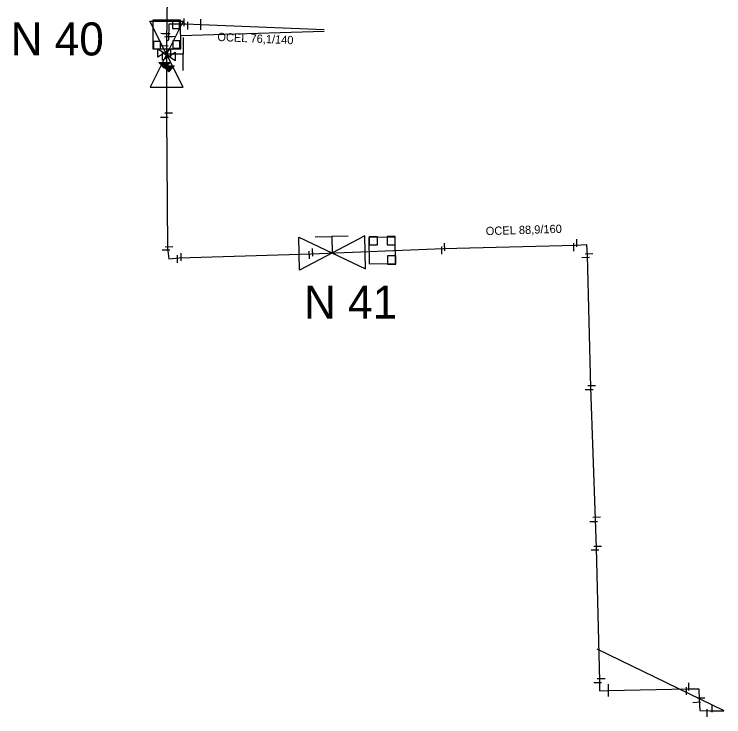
# Model space of a CAD drawing. Extents: x -642943 to -623314, y -1138561 to -1113539.
# Drawn here: x -641767.7 to -641703.2, y -1115325.3 to -1115261.5 of the extents above; entities that cross this region are included whole.
import ezdxf

# ---------------------------------------------------------------- set-up
doc = ezdxf.new("R2010")
doc.units = 0
for name, color, linetype in [('horkovod armatury', 7, 'Continuous'), ('horkovod dimenze', 7, 'Continuous'), ('horkovod předisol', 7, 'Continuous'), ('horkovod sváry', 7, 'Continuous'), ('horkovod trasa', 7, 'Continuous'), ('horkovod zrušený', 7, 'Continuous'), ('horkovod číslo šachty', 7, 'Continuous'), ('horkovod šachty', 7, 'Continuous')]:
    doc.layers.add(name, color=color, linetype=linetype)

# ---------------------------------------------------------------- blocks, each defined once
blk = doc.blocks.new('SPH_1')
at = {"layer": 'horkovod sváry'}
blk.add_line((0.0001, -0.035), (-0.0001, 0.035), dxfattribs=at)
blk = doc.blocks.new('SPH')
at = {"layer": 'horkovod sváry'}
blk.add_line((0, -0.035), (0, 0.035), dxfattribs=at)
blk = doc.blocks.new('POINT_DISPLAY')
blk.add_line((0, 0), (0, 0))
blk = doc.blocks.new('SCH_01_11')
at = {"layer": 'horkovod armatury'}
for p, q in [((10, 5), (-10, -5)), ((-10, -5), (-10, 5)), ((-10, 5), (10, -5)), ((-5, 5), (0, 5)), ((0, 5), (0, 0)), ((5, 5), (0, 5)), ((10, -5), (10, 5))]:
    blk.add_line(p, q, dxfattribs=at)
blk = doc.blocks.new('SCH_01_12')
at = {"layer": 'horkovod armatury'}
for p, q in [((10, 5), (-10, -5)), ((-10, -5), (-10, 5)), ((-10, 5), (10, -5)), ((-5, 5), (0, 5)), ((0, 5), (0, 0)), ((5, 5), (0, 5)), ((10, -5), (10, 5))]:
    blk.add_line(p, q, dxfattribs=at)
blk = doc.blocks.new('SH')
at = {"layer": 'horkovod armatury'}
for p, q in [((-0.0568, -0.0385), (-0.0564, 0.0379)), ((-0.0564, 0.0379), (0, 0)), ((0.0007, -0.0004), (0.0582, 0.0375)), ((0.0582, 0.0375), (0.0581, -0.0389)), ((0.0007, -0.0004), (-0.0568, -0.0385)), ((0.0581, -0.0389), (0.0007, -0.0004))]:
    blk.add_line(p, q, dxfattribs=at)
blk = doc.blocks.new('6.46')
at = {"layer": 'horkovod armatury'}
for p, q in [((0, 0.0467), (0.0034, 0.0467)), ((0, 0.0397), (0.0105, 0.0397)), ((0, 0.0327), (0.0177, 0.0327)), ((0, 0.0257), (0.0249, 0.0257)), ((0, 0.0187), (0.032, 0.0187)), ((0, 0.0117), (0.0392, 0.0117)), ((0, 0.0047), (0.0463, 0.0047)), ((0, -0.0023), (0.0488, -0.0023)), ((0, -0.0093), (0.0416, -0.0093)), ((0, -0.0163), (0.0345, -0.0163)), ((0, -0.0233), (0.0273, -0.0233)), ((0, -0.0303), (0.0202, -0.0303)), ((0, -0.0373), (0.013, -0.0373)), ((0, -0.0443), (0.0058, -0.0443))]:
    blk.add_line(p, q, dxfattribs=at)
blk.add_lwpolyline([(0, 0.05), (0, -0.05), (0.0512, 0)], close=True, dxfattribs=at)

msp = doc.modelspace()

# ---------------------------------------------------------------- linework, layer by layer
at = {"layer": 'horkovod předisol'}
msp.add_line((-641753.655, -1115251.788), (-641753.821, -1115263.96), dxfattribs=at)
for points in [[(-641753.821, -1115263.96), (-641753.62, -1115263.843), (-641753.588, -1115262.376), (-641752.053, -1115262.393), (-641750.689, -1115262.433), (-641739.506, -1115262.904)], [(-641753.821, -1115263.96), (-641753.821, -1115264.526), (-641753.808, -1115270.682), (-641753.726, -1115282.76), (-641753.608, -1115283.728), (-641752.657, -1115283.653), (-641740.684, -1115283.263), (-641728.667, -1115282.802), (-641716.66, -1115282.481), (-641715.682, -1115282.434), (-641715.606, -1115283.44), (-641715.311, -1115295.427), (-641714.887, -1115307.418), (-641714.795, -1115310.01), (-641714.5, -1115322.053), (-641714.489, -1115322.973), (-641713.683, -1115322.94), (-641706.478, -1115322.78), (-641705.462, -1115322.789), (-641705.452, -1115323.805), (-641705.377, -1115324.765), (-641704.474, -1115324.783), (-641703.205, -1115324.774)]]:
    msp.add_lwpolyline(points, dxfattribs=at)
at = {"layer": 'horkovod trasa'}
msp.add_line((-641753.655, -1115251.788), (-641753.821, -1115263.96), dxfattribs=at)
for points in [[(-641753.821, -1115263.96), (-641753.62, -1115263.843), (-641753.588, -1115262.376), (-641752.053, -1115262.393), (-641750.689, -1115262.433), (-641739.506, -1115262.904)], [(-641753.821, -1115263.96), (-641753.821, -1115264.526), (-641753.808, -1115270.682), (-641753.726, -1115282.76), (-641753.608, -1115283.728), (-641752.657, -1115283.653), (-641740.684, -1115283.263), (-641728.667, -1115282.802), (-641716.66, -1115282.481), (-641715.682, -1115282.434), (-641715.606, -1115283.44), (-641715.311, -1115295.427), (-641714.887, -1115307.418), (-641714.795, -1115310.01), (-641714.5, -1115322.053), (-641714.489, -1115322.973), (-641713.683, -1115322.94), (-641706.478, -1115322.78), (-641705.462, -1115322.789), (-641705.452, -1115323.805), (-641705.377, -1115324.765), (-641704.474, -1115324.783), (-641703.205, -1115324.774)]]:
    msp.add_lwpolyline(points, dxfattribs=at)
at = {"layer": 'horkovod zrušený'}
for p, q in [((-641752.526, -1115263.427), (-641739.492, -1115263.042)), ((-641714.733, -1115319.164), (-641703.199, -1115324.764))]:
    msp.add_line(p, q, dxfattribs=at)
at = {"layer": 'horkovod šachty'}
for p, q in [((-641753.289, -1115262.15), (-641753.289, -1115262.8)), ((-641752.639, -1115262.15), (-641753.289, -1115262.15)), ((-641752.639, -1115262.8), (-641752.639, -1115262.15)), ((-641753.289, -1115262.8), (-641752.639, -1115262.8)), ((-641755.009, -1115264), (-641755.009, -1115264.65)), ((-641754.359, -1115264), (-641755.009, -1115264)), ((-641754.359, -1115264.65), (-641754.359, -1115264)), ((-641753.259, -1115263.94), (-641753.259, -1115264.59)), ((-641752.609, -1115263.94), (-641753.259, -1115263.94)), ((-641752.609, -1115264.59), (-641752.609, -1115263.94)), ((-641755.009, -1115264.65), (-641754.359, -1115264.65)), ((-641753.259, -1115264.59), (-641752.609, -1115264.59)), ((-641733.789, -1115281.7), (-641733.789, -1115282.45)), ((-641733.039, -1115281.7), (-641733.789, -1115281.7)), ((-641733.039, -1115282.45), (-641733.039, -1115281.7)), ((-641735.399, -1115281.72), (-641735.399, -1115282.47)), ((-641734.649, -1115281.72), (-641735.399, -1115281.72)), ((-641734.649, -1115282.47), (-641734.649, -1115281.72)), ((-641735.399, -1115282.47), (-641734.649, -1115282.47)), ((-641733.789, -1115282.45), (-641733.039, -1115282.45)), ((-641733.749, -1115283.46), (-641733.749, -1115284.21)), ((-641732.999, -1115283.46), (-641733.749, -1115283.46)), ((-641732.999, -1115284.21), (-641732.999, -1115283.46)), ((-641733.749, -1115284.21), (-641732.999, -1115284.21))]:
    msp.add_line(p, q, dxfattribs=at)
for points in [[(-641752.526, -1115264.647), (-641752.535, -1115262.047), (-641755.052, -1115262.055), (-641755.071, -1115264.655), (-641752.526, -1115264.647)], [(-641733.009, -1115284.155), (-641733.048, -1115281.755), (-641735.448, -1115281.794), (-641735.409, -1115284.194), (-641733.009, -1115284.155)]]:
    msp.add_lwpolyline(points, dxfattribs=at)

# ---------------------------------------------------------------- block references
at = {"layer": 'horkovod armatury'}
for name, p, xscale, yscale, rotation in [('SCH_01_11', (-641753.81, -1115265.135), 0.299981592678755, 0.29998159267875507, -89.78654263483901), ('6.46', (-641754.03, -1115265.91), 9.999978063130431, 9.999978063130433, -90.53975511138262), ('6.46', (-641753.62, -1115266.22), 10.000017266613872, 10.000017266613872, -88.9748833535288), ('SCH_01_12', (-641738.775, -1115283.189), 0.29999309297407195, 0.29999309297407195, 1.1473633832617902)]:
    msp.add_blockref(name, p, dxfattribs=dict(at, xscale=xscale, yscale=yscale, rotation=rotation))
at = {"layer": 'horkovod armatury', "xscale": 10, "yscale": 10}
for p in [(-641754.03, -1115265.03), (-641753.63, -1115265.34)]:
    msp.add_blockref('SH', p, dxfattribs=at)
at = {"layer": 'horkovod sváry', "xscale": 10, "yscale": 10}
for p in [(-641752.21, -1115262.25), (-641751.87, -1115262.54), (-641750.7, -1115262.3), (-641750.7, -1115262.57), (-641716.82, -1115282.67), (-641716.54, -1115282.29), (-641752.82, -1115283.74), (-641752.5, -1115283.55), (-641706.38, -1115322.58), (-641713.68, -1115322.73), (-641713.68, -1115323.13), (-641706.6, -1115322.98), (-641704.27, -1115324.57), (-641704.72, -1115324.98)]:
    msp.add_blockref('SPH_1', p, dxfattribs=at)
at = {"layer": 'horkovod sváry'}
for name, p, xscale, yscale, rotation in [('SPH_1', (-641753.99, -1115263.24), 9.999988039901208, 9.99998803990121, -91.1297257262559), ('SPH_1', (-641753.83, -1115263.26), 10.000020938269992, 10.000020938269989, -90.50826858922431), ('SPH_1', (-641753.66, -1115263.55), 9.999979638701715, 9.999979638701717, -89.66996006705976), ('SPH_1', (-641753.39, -1115263.52), 10.000014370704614, 10.000014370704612, -91.63386436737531), ('SPH_1', (-641754.02, -1115264.36), 9.999986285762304, 9.999986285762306, -91.87277152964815), ('SPH_1', (-641753.65, -1115264.67), 10.000001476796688, 10.000001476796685, -91.28530593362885), ('SPH_1', (-641753.62, -1115270.48), 9.99999470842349, 9.999994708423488, -90.16461882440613), ('SPH', (-641754.01, -1115270.86), 9.9999793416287, 9.9999793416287, -90.93439346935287), ('SPH_1', (-641728.559, -1115282.662), 10.0000000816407, 10.000000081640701, 1.4312893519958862), ('SPH_1', (-641753.87, -1115282.9), 10.000015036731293, 10.00001503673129, -90.40341145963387), ('SPH_1', (-641753.6, -1115282.62), 10.000013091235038, 10.00001309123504, -88.35706036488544), ('SPH_1', (-641740.55, -1115283.13), 9.999991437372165, 9.999991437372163, 2.3186341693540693), ('SPH_1', (-641728.817, -1115282.945), 10.0000000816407, 10.000000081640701, 1.4312893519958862), ('SPH_1', (-641740.85, -1115283.39), 10.0000000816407, 10.000000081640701, 1.4312893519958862), ('SPH', (-641715.75, -1115283.6), 9.999982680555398, 9.999982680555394, -86.49091939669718), ('SPH_1', (-641715.45, -1115283.27), 9.999993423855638, 9.99999342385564, -87.54651286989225), ('SPH_1', (-641715.2, -1115295.24), 10.000006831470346, 10.000006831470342, -89.41622157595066), ('SPH', (-641715.43, -1115295.61), 10.00000624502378, 10.000006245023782, -89.93596689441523), ('SPH_1', (-641714.76, -1115307.18), 9.999978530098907, 9.999978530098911, -86.30859683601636), ('SPH', (-641715.02, -1115307.59), 9.99998382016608, 9.99998382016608, -88.1523209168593), ('SPH_1', (-641714.66, -1115309.83), 10.00000472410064, 10.000004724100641, -89.07308041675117), ('SPH', (-641714.91, -1115310.16), 9.99998113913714, 9.999981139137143, -89.4583773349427), ('SPH_1', (-641714.66, -1115322.21), 9.999981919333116, 9.999981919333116, -90.22198248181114), ('SPH_1', (-641714.34, -1115321.84), 10.000008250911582, 10.000008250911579, -89.74199917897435), ('SPH_1', (-641705.67, -1115324), 10.000010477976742, 10.000010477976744, -87.38734603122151), ('SPH_1', (-641705.26, -1115323.61), 9.999980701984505, 9.999980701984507, -88.87240830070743)]:
    msp.add_blockref(name, p, dxfattribs=dict(at, xscale=xscale, yscale=yscale, rotation=rotation))
at = {"layer": 'horkovod šachty'}
for p in [(-641752.959, -1115262.47), (-641752.929, -1115264.26), (-641754.679, -1115264.32), (-641735.019, -1115282.09), (-641733.409, -1115282.07), (-641733.369, -1115283.83)]:
    msp.add_blockref('POINT_DISPLAY', p, dxfattribs=at)

# ---------------------------------------------------------------- texts
at = {"layer": 'horkovod dimenze'}
for s, height, rotation, p in [('OCEL 76,1/140', 0.74999, 357.45474, (-641749.214, -1115263.934)), ('OCEL 88,9/160', 0.75, 1.77355, (-641724.811, -1115281.58))]:
    msp.add_text(s, height=height, rotation=rotation, dxfattribs=at).set_placement(p)
at = {"layer": 'horkovod číslo šachty'}
for s, p in [('N 40', (-641767.985, -1115265.254)), ('N 41', (-641741.34, -1115289.163))]:
    msp.add_text(s, height=3, dxfattribs=at).set_placement(p)

doc.saveas('drawing.dxf')
